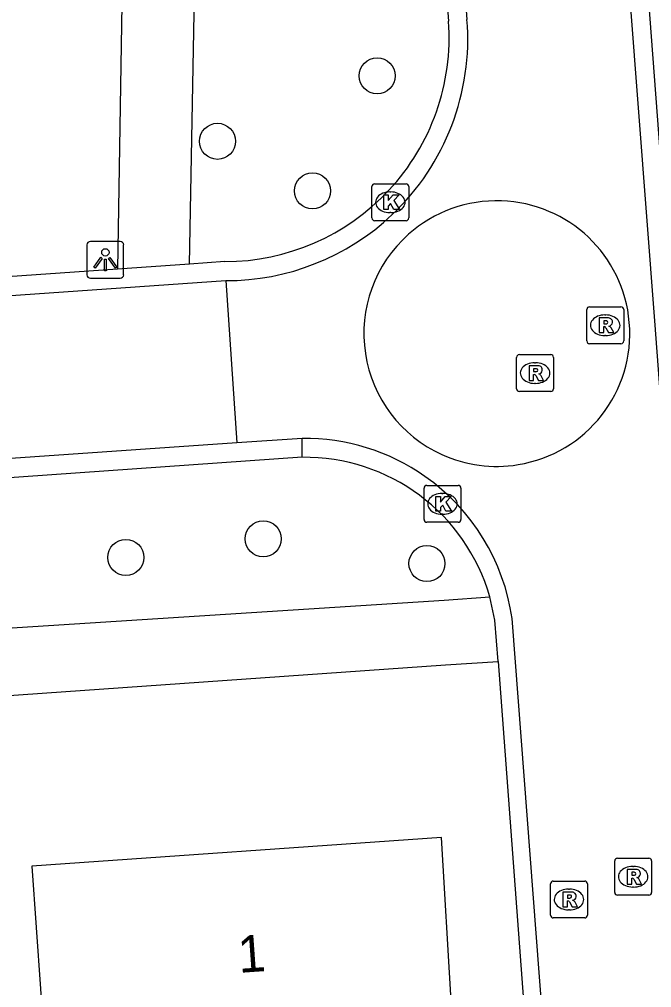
# Model space of a CAD drawing. Extents: x 162675 to 163482, y 379761 to 381227.
# Drawn here: x 163123.53 to 163140.69, y 380342.18 to 380368.43 of the extents above; entities that cross this region are included whole.
import ezdxf

# ---------------------------------------------------------------- set-up
doc = ezdxf.new("R2010")
doc.units = 0
for name, color, linetype in [('IMGEO_Boom', 7, 'Continuous'), ('IMGEO_Kolk', 7, 'Continuous'), ('IMGEO_Lichtpunt', 7, 'Continuous'), ('IMGEO_Pand', 7, 'Continuous'), ('IMGEO_Pand_nummerreeks', 7, 'Continuous'), ('IMGEO_Rijbaan_lokaal_gesloten', 7, 'Continuous'), ('IMGEO_Rijbaan_lokaal_open', 7, 'Continuous'), ('IMGEO_Rioolput', 7, 'Continuous'), ('IMGEO_Voetpad_open', 7, 'Continuous')]:
    doc.layers.add(name, color=color, linetype=linetype)

msp = doc.modelspace()

# ---------------------------------------------------------------- linework, layer by layer
at = {"layer": 'IMGEO_Boom'}
for centre in [(163133.24, 380366.901), (163128.908, 380365.126), (163131.485, 380363.781), (163130.149, 380354.348), (163126.418, 380353.846), (163134.59, 380353.678)]:
    msp.add_circle(centre, 0.489, dxfattribs=at)
at = {"layer": 'IMGEO_Kolk'}
for p, q in [((163133.096, 380363.048), (163133.096, 380363.9)), ((163133.171, 380363.974), (163134.023, 380363.974)), ((163134.097, 380363.9), (163134.097, 380363.048)), ((163133.584, 380363.754), (163133.609, 380363.754)), ((163133.607, 380363.194), (163133.582, 380363.194)), ((163134.023, 380362.974), (163133.171, 380362.974)), ((163134.51, 380354.871), (163134.51, 380355.723)), ((163134.585, 380355.797), (163135.437, 380355.797)), ((163135.511, 380355.723), (163135.511, 380354.871)), ((163134.998, 380355.577), (163135.023, 380355.577)), ((163135.021, 380355.017), (163134.996, 380355.017)), ((163135.437, 380354.797), (163134.585, 380354.797))]:
    msp.add_line(p, q, dxfattribs=at)
for points in [[(163133.096, 380363.048), (163133.096, 380363.9)], [(163133.171, 380363.974), (163134.023, 380363.974)], [(163134.097, 380363.9), (163134.097, 380363.048)], [(163133.417, 380363.674), (163133.54, 380363.674), (163133.54, 380363.523), (163133.67, 380363.674), (163133.834, 380363.674), (163133.688, 380363.523), (163133.841, 380363.274), (163133.689, 380363.274), (163133.604, 380363.438), (163133.54, 380363.371), (163133.54, 380363.274), (163133.417, 380363.274), (163133.417, 380363.674)], [(163134.023, 380362.974), (163133.171, 380362.974)], [(163134.51, 380354.871), (163134.51, 380355.723)], [(163134.585, 380355.797), (163135.437, 380355.797)], [(163135.511, 380355.723), (163135.511, 380354.871)], [(163134.831, 380355.497), (163134.954, 380355.497), (163134.954, 380355.346), (163135.084, 380355.497), (163135.248, 380355.497), (163135.102, 380355.346), (163135.255, 380355.097), (163135.103, 380355.097), (163135.018, 380355.261), (163134.954, 380355.194), (163134.954, 380355.097), (163134.831, 380355.097), (163134.831, 380355.497)], [(163135.437, 380354.797), (163134.585, 380354.797)]]:
    msp.add_lwpolyline(points, dxfattribs=at)
for centre, start, end in [((163133.173, 380363.898), 91.552, 178.448), ((163133.173, 380363.898), 91.552, 178.448), ((163134.021, 380363.898), 1.552, 88.448), ((163134.021, 380363.898), 1.552, 88.448), ((163133.173, 380363.05), 181.552, 268.448), ((163133.173, 380363.05), 181.552, 268.448), ((163134.021, 380363.05), 271.552, 358.448), ((163134.021, 380363.05), 271.552, 358.448), ((163134.587, 380355.721), 91.552, 178.448), ((163134.587, 380355.721), 91.552, 178.448), ((163135.435, 380355.721), 1.552, 88.448), ((163135.435, 380355.721), 1.552, 88.448), ((163134.587, 380354.873), 181.552, 268.448), ((163134.587, 380354.873), 181.552, 268.448), ((163135.435, 380354.873), 271.552, 358.448), ((163135.435, 380354.873), 271.552, 358.448)]:
    msp.add_arc(centre, 0.0765, start, end, dxfattribs=at)
for centre, major_axis, ratio, start_param, end_param in [((163133.583, 380363.474), (-0.387, 0.002), 0.722429, 4.712389, 7.853982), ((163133.608, 380363.474), (-0.39, 0.002), 0.717154, 1.570796, 4.712389), ((163134.997, 380355.297), (-0.387, 0.002), 0.722429, 4.712389, 7.853982), ((163135.022, 380355.297), (-0.39, 0.002), 0.717154, 1.570796, 4.712389)]:
    msp.add_ellipse(centre, major_axis=major_axis, ratio=ratio, start_param=start_param, end_param=end_param, dxfattribs=at)
at = {"layer": 'IMGEO_Lichtpunt'}
for p, q in [((163125.365, 380362.317), (163125.365, 380361.51)), ((163125.365, 380362.317), (163125.365, 380361.51)), ((163126.267, 380362.412), (163125.459, 380362.412)), ((163126.267, 380362.412), (163125.459, 380362.412)), ((163126.361, 380361.51), (163126.361, 380362.317)), ((163126.361, 380361.51), (163126.361, 380362.317)), ((163125.459, 380361.416), (163126.267, 380361.416)), ((163125.459, 380361.416), (163126.267, 380361.416))]:
    msp.add_line(p, q, dxfattribs=at)
for points in [[(163125.739, 380361.981), (163125.778, 380361.953), (163125.59, 380361.691), (163125.552, 380361.718), (163125.739, 380361.981)], [(163125.841, 380361.933), (163125.888, 380361.933), (163125.888, 380361.611), (163125.841, 380361.611), (163125.841, 380361.933)], [(163125.951, 380361.953), (163125.989, 380361.98), (163126.176, 380361.718), (163126.137, 380361.69), (163125.951, 380361.953)]]:
    msp.add_lwpolyline(points, dxfattribs=at)
msp.add_circle((163125.864, 380362.115), 0.0994, dxfattribs=at)
for centre, start, end in [((163125.459, 380362.317), 90, 180), ((163125.459, 380362.317), 90, 180), ((163126.267, 380362.317), 0, 90), ((163126.267, 380362.317), 0, 90), ((163125.459, 380361.51), 180, 270), ((163125.459, 380361.51), 180, 270), ((163126.267, 380361.51), 270, 0), ((163126.267, 380361.51), 270, 360)]:
    msp.add_arc(centre, 0.0946, start, end, dxfattribs=at)
at = {"layer": 'IMGEO_Pand'}
msp.add_lwpolyline([(163131.906, 380337.139), (163135.51, 380337.392), (163134.981, 380346.254), (163123.872, 380345.474), (163124.222, 380340.487), (163124.308, 380339.259), (163131.72, 380339.779), (163131.906, 380337.139)], dxfattribs=at)
at = {"layer": 'IMGEO_Rijbaan_lokaal_gesloten'}
for points in [[(163135.931, 380423.629), (163137.475, 380403.162), (163140.765, 380360.258), (163144.354, 380312.576)], [(163135.677, 380368.432), (163133.723, 380394.719)], [(163071.476, 380357.328), (163129.13, 380361.35)], [(163129.13, 380361.35), (163129.435, 380356.95)], [(163131.204, 380357.073), (163129.435, 380356.95)], [(163129.435, 380356.95), (163028.95, 380349.989), (162935.401, 380343.628)], [(163136.897, 380352.19), (163140.509, 380304.804)]]:
    msp.add_lwpolyline(points, dxfattribs=at)
for centre, radius, start, end in [((163129.144, 380367.901), 6.554, 313.3929, 4.6481), ((163129.148, 380367.905), 6.555, 269.8454, 313.3457), ((163131.27, 380351.39), 5.683, 54.9192, 90.6628), ((163131.274, 380351.392), 5.68, 8.0801, 54.9437)]:
    msp.add_arc(centre, radius, start, end, dxfattribs=at)
at = {"layer": 'IMGEO_Rijbaan_lokaal_open'}
for points in [[(163133.202, 380394.584), (163135.179, 380368.38)], [(163142.33, 380346.217), (163139.036, 380389.731)], [(163128.149, 380361.798), (163126.19, 380361.661)], [(163129.108, 380361.865), (163128.149, 380361.798)], [(163126.19, 380361.661), (163071.431, 380357.843)], [(163131.201, 380356.559), (163131.204, 380357.073)], [(163131.201, 380356.559), (163122.862, 380355.979)], [(163136.519, 380351.021), (163136.436, 380352.147), (163136.296, 380352.778)], [(163136.519, 380351.021), (163139.978, 380304.779)]]:
    msp.add_lwpolyline(points, dxfattribs=at)
for centre, radius, start, end in [((163129.107, 380367.952), 6.087, 270.0096, 4.0312), ((163136.481, 380359.906), 3.607, 87.9691, 131.54), ((163136.495, 380359.914), 3.598, 4.8389, 88.1924), ((163136.48, 380359.914), 3.601, 131.6053, 245.6635), ((163136.494, 380359.915), 3.599, 279.0567, 4.822), ((163131.269, 380351.328), 5.232, 16.0943, 90.7475), ((163136.477, 380359.903), 3.59, 245.6334, 279.3591)]:
    msp.add_arc(centre, radius, start, end, dxfattribs=at)
at = {"layer": 'IMGEO_Rioolput'}
for p, q in [((163138.927, 380359.713), (163138.927, 380360.565)), ((163139.002, 380360.639), (163139.854, 380360.639)), ((163139.415, 380360.419), (163139.44, 380360.419)), ((163139.928, 380360.565), (163139.928, 380359.713)), ((163139.854, 380359.639), (163139.002, 380359.639)), ((163139.438, 380359.859), (163139.413, 380359.859)), ((163137.023, 380358.417), (163137.023, 380359.269)), ((163137.098, 380359.343), (163137.95, 380359.343)), ((163137.511, 380359.123), (163137.536, 380359.123)), ((163138.024, 380359.269), (163138.024, 380358.417)), ((163137.95, 380358.343), (163137.098, 380358.343)), ((163137.534, 380358.563), (163137.509, 380358.563)), ((163139.684, 380344.763), (163139.684, 380345.615)), ((163139.759, 380345.689), (163140.611, 380345.689)), ((163140.172, 380345.469), (163140.197, 380345.469)), ((163140.685, 380345.615), (163140.685, 380344.763)), ((163137.943, 380344.146), (163137.943, 380344.998)), ((163138.018, 380345.072), (163138.87, 380345.072)), ((163138.944, 380344.998), (163138.944, 380344.146)), ((163138.431, 380344.852), (163138.456, 380344.852)), ((163140.611, 380344.689), (163139.759, 380344.689)), ((163140.195, 380344.909), (163140.17, 380344.909)), ((163138.454, 380344.292), (163138.429, 380344.292)), ((163138.87, 380344.072), (163138.018, 380344.072))]:
    msp.add_line(p, q, dxfattribs=at)
for points in [[(163138.927, 380359.713), (163138.927, 380360.565)], [(163139.002, 380360.639), (163139.854, 380360.639)], [(163139.928, 380360.565), (163139.928, 380359.713)], [(163139.516, 380360.337), (163139.264, 380360.339), (163139.264, 380359.939)], [(163139.442, 380360.258), (163139.388, 380360.258), (163139.388, 380360.177)], [(163139.388, 380360.177), (163139.44, 380360.177)], [(163139.264, 380359.939), (163139.388, 380359.939), (163139.388, 380360.101), (163139.399, 380360.101)], [(163139.446, 380360.072), (163139.517, 380359.939), (163139.657, 380359.939), (163139.592, 380360.065)], [(163139.854, 380359.639), (163139.002, 380359.639)], [(163137.023, 380358.417), (163137.023, 380359.269)], [(163137.098, 380359.343), (163137.95, 380359.343)], [(163138.024, 380359.269), (163138.024, 380358.417)], [(163137.612, 380359.041), (163137.36, 380359.043), (163137.36, 380358.643)], [(163137.538, 380358.962), (163137.484, 380358.962), (163137.484, 380358.881)], [(163137.484, 380358.881), (163137.536, 380358.881)], [(163137.36, 380358.643), (163137.484, 380358.643), (163137.484, 380358.805), (163137.495, 380358.805)], [(163137.542, 380358.776), (163137.613, 380358.643), (163137.753, 380358.643), (163137.688, 380358.769)], [(163137.95, 380358.343), (163137.098, 380358.343)], [(163139.684, 380344.763), (163139.684, 380345.615)], [(163139.759, 380345.689), (163140.611, 380345.689)], [(163140.685, 380345.615), (163140.685, 380344.763)], [(163140.273, 380345.387), (163140.021, 380345.389), (163140.021, 380344.989)], [(163140.199, 380345.308), (163140.145, 380345.308), (163140.145, 380345.227)], [(163140.145, 380345.227), (163140.197, 380345.227)], [(163137.943, 380344.146), (163137.943, 380344.998)], [(163138.018, 380345.072), (163138.87, 380345.072)], [(163138.944, 380344.998), (163138.944, 380344.146)], [(163140.021, 380344.989), (163140.145, 380344.989), (163140.145, 380345.151), (163140.156, 380345.151)], [(163140.203, 380345.122), (163140.274, 380344.989), (163140.414, 380344.989), (163140.349, 380345.115)], [(163138.532, 380344.77), (163138.28, 380344.772), (163138.28, 380344.372)], [(163138.458, 380344.691), (163138.404, 380344.691), (163138.404, 380344.61)], [(163140.611, 380344.689), (163139.759, 380344.689)], [(163138.28, 380344.372), (163138.404, 380344.372), (163138.404, 380344.534), (163138.415, 380344.534)], [(163138.404, 380344.61), (163138.456, 380344.61)], [(163138.462, 380344.505), (163138.533, 380344.372), (163138.673, 380344.372), (163138.608, 380344.498)], [(163138.87, 380344.072), (163138.018, 380344.072)]]:
    msp.add_lwpolyline(points, dxfattribs=at)
for centre, radius, start, end in [((163139.004, 380360.563), 0.0765, 91.552, 178.448), ((163139.004, 380360.563), 0.0765, 91.552, 178.448), ((163139.852, 380360.563), 0.0765, 1.552, 88.448), ((163139.852, 380360.563), 0.0765, 1.552, 88.448), ((163139.424, 380360.366), 0.19, 274.7715, 282.9687), ((163139.448, 380360.162), 0.0964, 77.0061, 93.1865), ((163139.462, 380360.219), 0.0378, 276.6634, 79.6772), ((163139.515, 380360.227), 0.109, 350.3612, 89.416), ((163139.513, 380360.227), 0.112, 277.5842, 350.9817), ((163139.398, 380360.048), 0.0533, 26.0293, 88.6989), ((163139.497, 380360.012), 0.108, 29.5134, 73.7905), ((163139.004, 380359.715), 0.0765, 181.552, 268.448), ((163139.004, 380359.715), 0.0765, 181.552, 268.448), ((163139.852, 380359.715), 0.0765, 271.552, 358.448), ((163139.852, 380359.715), 0.0765, 271.552, 358.448), ((163137.1, 380359.267), 0.0765, 91.552, 178.448), ((163137.1, 380359.267), 0.0765, 91.552, 178.448), ((163137.948, 380359.267), 0.0765, 1.552, 88.448), ((163137.948, 380359.267), 0.0765, 1.552, 88.448), ((163137.52, 380359.07), 0.19, 274.7715, 282.9687), ((163137.544, 380358.866), 0.0964, 77.0061, 93.1865), ((163137.558, 380358.923), 0.0378, 276.6634, 79.6772), ((163137.611, 380358.931), 0.109, 350.3612, 89.416), ((163137.609, 380358.931), 0.112, 277.5842, 350.9817), ((163137.494, 380358.752), 0.0533, 26.0293, 88.6989), ((163137.593, 380358.716), 0.108, 29.5134, 73.7905), ((163137.1, 380358.419), 0.0765, 181.552, 268.448), ((163137.1, 380358.419), 0.0765, 181.552, 268.448), ((163137.948, 380358.419), 0.0765, 271.552, 358.448), ((163137.948, 380358.419), 0.0765, 271.552, 358.448), ((163139.761, 380345.613), 0.0765, 91.552, 178.448), ((163139.761, 380345.613), 0.0765, 91.552, 178.448), ((163140.609, 380345.613), 0.0765, 1.552, 88.448), ((163140.609, 380345.613), 0.0765, 1.552, 88.448), ((163140.181, 380345.416), 0.19, 274.7715, 282.9687), ((163140.205, 380345.212), 0.0964, 77.0061, 93.1865), ((163140.219, 380345.269), 0.0378, 276.6634, 79.6772), ((163140.272, 380345.277), 0.109, 350.3612, 89.416), ((163140.27, 380345.277), 0.112, 277.5842, 350.9817), ((163138.02, 380344.996), 0.0765, 91.552, 178.448), ((163138.02, 380344.996), 0.0765, 91.552, 178.448), ((163138.868, 380344.996), 0.0765, 1.552, 88.448), ((163138.868, 380344.996), 0.0765, 1.552, 88.448), ((163140.155, 380345.098), 0.0533, 26.0293, 88.6989), ((163140.254, 380345.062), 0.108, 29.5134, 73.7905), ((163138.464, 380344.595), 0.0964, 77.0061, 93.1865), ((163138.478, 380344.652), 0.0378, 276.6634, 79.6772), ((163138.531, 380344.66), 0.109, 350.3612, 89.416), ((163139.761, 380344.765), 0.0765, 181.552, 268.448), ((163139.761, 380344.765), 0.0765, 181.552, 268.448), ((163140.609, 380344.765), 0.0765, 271.552, 358.448), ((163140.609, 380344.765), 0.0765, 271.552, 358.448), ((163138.414, 380344.481), 0.0533, 26.0293, 88.6989), ((163138.44, 380344.799), 0.19, 274.7715, 282.9687), ((163138.529, 380344.66), 0.112, 277.5842, 350.9817), ((163138.513, 380344.445), 0.108, 29.5134, 73.7905), ((163138.02, 380344.148), 0.0765, 181.552, 268.448), ((163138.02, 380344.148), 0.0765, 181.552, 268.448), ((163138.868, 380344.148), 0.0765, 271.552, 358.448), ((163138.868, 380344.148), 0.0765, 271.552, 358.448)]:
    msp.add_arc(centre, radius, start, end, dxfattribs=at)
for centre, major_axis, ratio, start_param, end_param in [((163139.414, 380360.139), (-0.387, 0.002), 0.722429, 4.712389, 7.853982), ((163139.439, 380360.139), (-0.39, 0.002), 0.717154, 1.570796, 4.712389), ((163137.51, 380358.843), (-0.387, 0.002), 0.722429, 4.712389, 7.853982), ((163137.535, 380358.843), (-0.39, 0.002), 0.717154, 1.570796, 4.712389), ((163140.171, 380345.189), (-0.387, 0.002), 0.722429, 4.712389, 7.853982), ((163140.196, 380345.189), (-0.39, 0.002), 0.717154, 1.570796, 4.712389), ((163138.43, 380344.572), (-0.387, 0.002), 0.722429, 4.712389, 7.853982), ((163138.455, 380344.572), (-0.39, 0.002), 0.717154, 1.570796, 4.712389)]:
    msp.add_ellipse(centre, major_axis=major_axis, ratio=ratio, start_param=start_param, end_param=end_param, dxfattribs=at)
at = {"layer": 'IMGEO_Voetpad_open'}
for points in [[(163126.755, 380399.742), (163126.78, 380397.532), (163126.19, 380361.661)], [(163128.149, 380361.798), (163128.82, 380397.751), (163128.81, 380399.724)], [(163123.19, 380351.93), (163135.058, 380352.683), (163136.296, 380352.778)], [(163025.928, 380343.278), (163034.276, 380343.853), (163135.092, 380350.931), (163136.519, 380351.021)]]:
    msp.add_lwpolyline(points, dxfattribs=at)

# ---------------------------------------------------------------- texts
at = {"layer": 'IMGEO_Pand_nummerreeks'}
msp.add_text('1', height=1, rotation=4.0163, dxfattribs=at).set_placement((163129.495, 380342.581))

doc.saveas('drawing.dxf')
